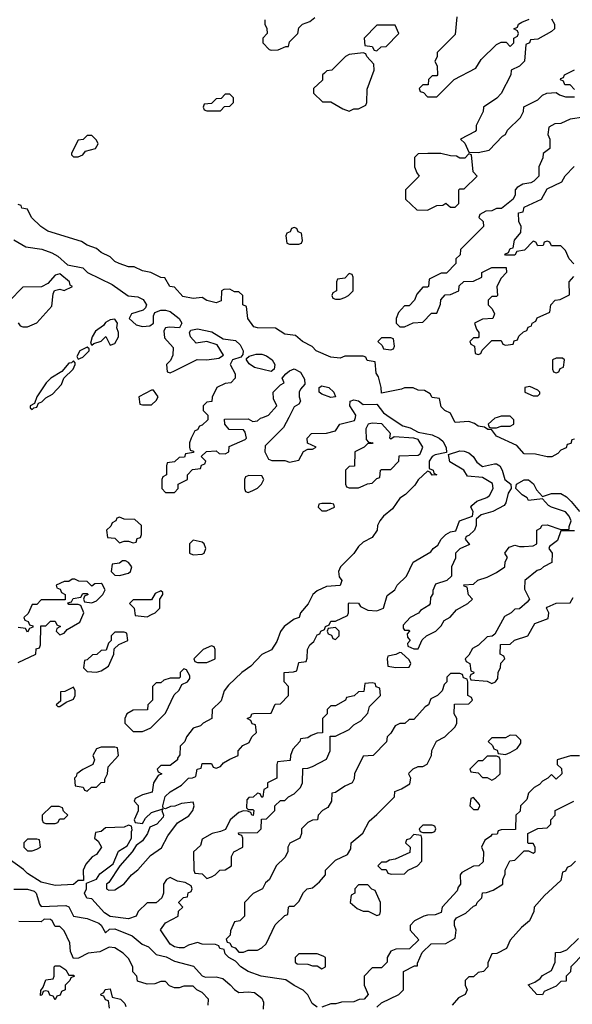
# Model space of a CAD drawing. Header units: inches. Extents: x 2701323 to 2964515, y 494916 to 722124.
# Tile 564 of 656: x 2866516 to 2868920, y 687447 to 691730. Entities that reach past the tile are written whole.
import ezdxf

# ---------------------------------------------------------------- set-up
doc = ezdxf.new("R2010")
doc.units = ezdxf.units.IN
doc.header["$MEASUREMENT"] = 0
doc.layers.add('C8668', color=7, linetype='Continuous')
doc.layers.add('C8669', color=7, linetype='Continuous')

msp = doc.modelspace()

# ---------------------------------------------------------------- linework, layer by layer
at = {"layer": 'C8668', "color": 2, "elevation": 2}
for points in [[(2868127.5, 690000), (2868182.6, 689962.6), (2868214.6, 689954.6), (2868250, 689935.5), (2868310, 689923.7), (2868340.7, 689910), (2868357.1, 689897.1), (2868370.8, 689869.2), (2868372.7, 689847.3), (2868322.8, 689837.2), (2868311, 689830), (2868298, 689810), (2868298, 689778), (2868314, 689770), (2868318, 689758), (2868331.3, 689750), (2868310, 689748), (2868302, 689762), (2868290, 689766), (2868250, 689729), (2868234.6, 689705.4), (2868194.8, 689665.2), (2868170, 689648), (2868138, 689602), (2868098, 689570), (2868082, 689550), (2868072, 689530), (2868071.3, 689510), (2868050, 689478), (2868010, 689458), (2867990, 689438), (2867970, 689408), (2867911, 689350), (2867902.8, 689330), (2867906, 689306), (2867918, 689290), (2867910.8, 689269.2), (2867850, 689264), (2867810, 689245.2), (2867791, 689230), (2867770.8, 689189.2), (2867738, 689150), (2867731.2, 689128.9), (2867710, 689122), (2867666, 689090), (2867650, 689068), (2867634.8, 689025.2), (2867611.2, 688988.9), (2867570, 688968), (2867522, 688918), (2867482, 688890), (2867424.5, 688835.5), (2867406, 688810), (2867392.7, 688767.3), (2867354, 688730), (2867352, 688690), (2867314, 688670), (2867302, 688658), (2867270, 688648), (2867242, 688610), (2867234, 688590), (2867214, 688570), (2867212.7, 688532.7), (2867202, 688518), (2867202, 688510), (2867170, 688486), (2867130, 688486), (2867114, 688470), (2867118, 688458), (2867134, 688450), (2867118, 688442), (2867098, 688410), (2867092, 688370), (2867050, 688358), (2867018, 688342), (2867014, 688330), (2867031.3, 688311.3), (2867031.3, 688288.7), (2867014, 688250), (2867018, 688238), (2867050, 688234), (2867063.1, 688256.9), (2867090, 688282), (2867138, 688298), (2867134, 688290), (2867142, 688270), (2867139.6, 688260.4), (2867112, 688230), (2867082, 688218), (2867071.3, 688190), (2867050, 688158), (2867022.8, 688137.2), (2867004.7, 688110), (2866952, 688050), (2866903.6, 687976.4), (2866894, 687970), (2866894, 687950), (2866903.6, 687943.6), (2866930, 687944.7), (2866970, 687971.3), (2867002, 688010), (2867030, 688031.3), (2867085.6, 688094.4), (2867132.3, 688127.7), (2867160.2, 688179.8), (2867203.1, 688236.9), (2867252.5, 688267.5), (2867268.7, 688290), (2867275.3, 688310), (2867270, 688326), (2867219.6, 688320.4), (2867191.6, 688308.4), (2867172.7, 688307.3), (2867150, 688298), (2867140.4, 688300.4), (2867138, 688310), (2867149.2, 688350.8), (2867170, 688371.3), (2867220.4, 688399.6), (2867250, 688431.3), (2867268, 688432), (2867282, 688438), (2867288, 688470), (2867306, 688474), (2867310, 688494), (2867350, 688494), (2867358, 688478), (2867370, 688474), (2867390, 688482), (2867403.1, 688496.9), (2867430, 688514), (2867466, 688530), (2867466, 688550), (2867487.3, 688572.7), (2867514.6, 688585.4), (2867526, 688610), (2867546, 688630), (2867542, 688662), (2867527.3, 688667.3), (2867522, 688682), (2867506, 688690), (2867522, 688698), (2867526, 688710), (2867532.7, 688712.7), (2867610, 688714), (2867627.3, 688752.7), (2867650, 688754), (2867686, 688790), (2867686, 688830), (2867666, 688850), (2867666, 688890), (2867707.3, 688892.7), (2867722, 688898), (2867730, 688934), (2867762, 688938), (2867767.3, 688952.7), (2867768, 688990), (2867778, 689010), (2867795.3, 689024.7), (2867810, 689054), (2867822, 689058), (2867826, 689070), (2867842, 689078), (2867846, 689090), (2867862, 689098), (2867870, 689114), (2867890, 689114), (2867942, 689138), (2867946, 689150), (2867946, 689190), (2867950, 689194), (2867990, 689192), (2867998, 689178), (2868030, 689162), (2868070, 689158), (2868098, 689170), (2868114.6, 689225.4), (2868148, 689250), (2868158, 689270), (2868198, 689310), (2868228, 689370), (2868305.2, 689414.8), (2868315.3, 689430), (2868335.1, 689444.9), (2868349, 689470), (2868370, 689491), (2868390, 689502.8), (2868414, 689506), (2868429.3, 689550.7), (2868486, 689570), (2868488, 689590), (2868478, 689610), (2868483.1, 689616.9), (2868504.7, 689635.3), (2868548.8, 689651.1), (2868560.4, 689659.6), (2868575.3, 689690), (2868572.7, 689712.7), (2868530, 689739), (2868464, 689744), (2868448.7, 689770), (2868387.3, 689807.3), (2868382, 689838), (2868430, 689854), (2868450, 689853.7), (2868470, 689846.4), (2868488.2, 689830), (2868505.3, 689805.3), (2868530, 689786), (2868581.7, 689798.3), (2868590, 689798.7), (2868604.9, 689790), (2868615.5, 689770), (2868626, 689730), (2868652, 689710), (2868654, 689690), (2868641, 689670), (2868631.2, 689628.9), (2868623.6, 689616.4), (2868574, 689590), (2868523.6, 689576.4), (2868502, 689558), (2868502, 689530), (2868494, 689510), (2868470, 689486), (2868458, 689482), (2868454, 689470), (2868472.7, 689447.3), (2868430, 689428), (2868412, 689410), (2868412, 689388), (2868394, 689350), (2868394, 689310), (2868374, 689290), (2868325.4, 689274.6), (2868312.7, 689247.3), (2868312.7, 689232.7), (2868303.6, 689216.4), (2868302, 689190), (2868296.9, 689183.1), (2868259.6, 689160.4), (2868251.3, 689148.7), (2868214, 689130), (2868183.6, 689096.4), (2868183.6, 689083.6), (2868190, 689074), (2868210, 689074), (2868212, 689070), (2868202, 689058), (2868203.6, 689043.6), (2868214, 689030), (2868203.6, 689016.4), (2868204.7, 689004.7), (2868230, 688994), (2868250, 688994), (2868267.3, 689032.7), (2868286, 689050), (2868326, 689070), (2868350, 689094), (2868363.1, 689116.9), (2868388.4, 689131.6), (2868416.4, 689163.6), (2868466, 689190), (2868486, 689210), (2868468.4, 689228.4), (2868462, 689262), (2868450, 689266), (2868448, 689272), (2868490, 689274), (2868508.4, 689291.6), (2868550, 689304.7), (2868590, 689324.7), (2868626, 689350), (2868628.4, 689371.6), (2868638, 689390), (2868626, 689410), (2868644.7, 689435.3), (2868670, 689444.7), (2868690, 689438), (2868710, 689438), (2868750, 689442), (2868766, 689450), (2868766, 689510), (2868782, 689518), (2868788.4, 689531.6), (2868810, 689532), (2868870, 689512), (2868906, 689514), (2868906, 689526), (2868915.3, 689550), (2868906, 689570), (2868890, 689589.2), (2868830, 689609.2), (2868816.9, 689616.9), (2868790, 689646), (2868730, 689638), (2868724, 689650), (2868702.5, 689662.5), (2868674, 689690), (2868677.2, 689710), (2868710, 689728.2), (2868730, 689728.4), (2868751.3, 689711.3), (2868764.9, 689684.9), (2868790, 689656), (2868830, 689668.5), (2868870, 689668.8), (2868895, 689655), (2868914.7, 689634.7), (2868950.7, 689590)], [(2867334, 690000), (2867334, 689990), (2867310, 689966), (2867298, 689962), (2867290, 689946), (2867278, 689942), (2867262, 689910), (2867254, 689890), (2867254, 689870), (2867258, 689858), (2867272.7, 689852.7), (2867272.7, 689847.3), (2867238, 689842), (2867232.7, 689827.3), (2867210, 689826), (2867190, 689806), (2867158, 689802), (2867154, 689790), (2867154, 689750), (2867138, 689742), (2867134, 689730), (2867134, 689690), (2867150, 689674), (2867190, 689674), (2867206, 689690), (2867206, 689710), (2867246, 689730), (2867246, 689750), (2867267.3, 689772.7), (2867302, 689778), (2867307.3, 689792.7), (2867322, 689798), (2867326, 689810), (2867306, 689830), (2867328.4, 689851.6), (2867370, 689854), (2867383.6, 689843.6), (2867410, 689842), (2867426, 689850), (2867427.3, 689872.7), (2867496.5, 689903.5), (2867502, 689910), (2867496.4, 689936.4), (2867490, 689946), (2867427.3, 689947.3), (2867408, 689970), (2867407.3, 689992.7), (2867510, 689994), (2867530, 689982), (2867550, 689984.7), (2867564, 689996), (2867573.7, 690000)], [(2867686.2, 690000), (2867663.6, 689956.4), (2867583.6, 689876.4), (2867582, 689850), (2867598, 689818), (2867612.7, 689812.7), (2867670, 689812), (2867690, 689804.7), (2867730, 689814), (2867750, 689852), (2867770, 689862), (2867790, 689862), (2867806, 689870), (2867768.4, 689888.4), (2867766, 689910), (2867786, 689930), (2867850, 689931.3), (2867890, 689942), (2867909.1, 689970.9), (2867972.9, 689987.1), (2867976.3, 690000)], [(2868930, 689906), (2868918, 689902), (2868914, 689886), (2868898, 689882), (2868892.7, 689867.3), (2868870, 689858), (2868856.9, 689843.1), (2868831.2, 689828.9), (2868810, 689829), (2868760.2, 689840.2), (2868710, 689842), (2868678, 689878), (2868590, 689918), (2868568, 689948), (2868552, 689948), (2868538, 689958), (2868510, 689962), (2868494, 689974), (2868470, 689982), (2868410, 689978), (2868399, 690000)], [(2868593.5, 690000), (2868583.6, 689996.4), (2868554, 689970), (2868558, 689958), (2868570, 689954), (2868590, 689954), (2868610, 689962), (2868650, 689962), (2868666, 689970), (2868666, 689990), (2868656, 690000)], [(2868930, 689506), (2868870, 689506), (2868855.3, 689464.7), (2868821, 689439), (2868818, 689430), (2868832, 689410), (2868831.2, 689368.9), (2868794, 689350), (2868782, 689338), (2868766.4, 689333.6), (2868714, 689290), (2868712.7, 689252.7), (2868734, 689210), (2868723.6, 689196.4), (2868690, 689168), (2868670, 689166), (2868654, 689150), (2868625.4, 689134.6), (2868583.6, 689056.4), (2868572, 689048), (2868550, 689046), (2868511.2, 689008.9), (2868485.4, 688994.6), (2868470, 688966), (2868454, 688950), (2868458, 688938), (2868474, 688930), (2868478, 688898), (2868491.6, 688891.6), (2868490, 688886), (2868478, 688882), (2868474, 688870), (2868478, 688858), (2868550, 688852), (2868570, 688842), (2868586, 688850), (2868596.4, 688863.6), (2868598, 688890), (2868607.3, 688912.7), (2868608.4, 688931.6), (2868626, 688950), (2868622, 688962), (2868606, 688970), (2868607.3, 689012.7), (2868650, 689014), (2868668.4, 689031.6), (2868726, 689050), (2868756.4, 689103.6), (2868815.3, 689124.7), (2868818, 689150), (2868808, 689170), (2868810, 689174), (2868850, 689192), (2868910, 689194), (2868923.1, 689216.9)], [(2866510, 688934), (2866586, 688970), (2866587.3, 688992.7), (2866602, 688998), (2866606, 689010), (2866607.3, 689092.7), (2866630, 689094), (2866650, 689114), (2866670, 689114), (2866678, 689098), (2866694, 689090), (2866678, 689082), (2866674, 689070), (2866690, 689054), (2866710, 689062), (2866722, 689078), (2866778, 689110), (2866795.3, 689150), (2866782, 689182), (2866770, 689186), (2866730, 689186), (2866726, 689194), (2866742, 689198), (2866748, 689212), (2866782, 689218), (2866790, 689234), (2866810, 689234), (2866814, 689230), (2866798, 689222), (2866794, 689210), (2866798, 689198), (2866830, 689194), (2866850, 689202), (2866878, 689230), (2866888, 689250), (2866875.3, 689275.3), (2866870, 689278), (2866843.6, 689276.4), (2866830, 689266), (2866810, 689286), (2866772.7, 689287.3), (2866756.4, 689296.4), (2866743.6, 689296.4), (2866730, 689286), (2866710, 689286), (2866674, 689270), (2866678, 689258), (2866692.7, 689252.7), (2866698, 689238), (2866714, 689230), (2866714, 689206), (2866610, 689206), (2866590, 689186), (2866570, 689186), (2866552.7, 689147.3), (2866534, 689130), (2866538, 689118), (2866552.7, 689112.7), (2866558, 689098), (2866572.7, 689092.7), (2866572.7, 689087.3), (2866558, 689082), (2866550, 689066), (2866542, 689082), (2866510, 689086)], [(2868951.6, 688528.4), (2868912.7, 688527.3), (2868854, 688510), (2868854, 688490), (2868872.7, 688472.7), (2868874, 688450), (2868850, 688426), (2868830, 688446), (2868814, 688430), (2868790, 688418), (2868776.9, 688403.1), (2868754, 688390), (2868730, 688366), (2868722, 688338), (2868694, 688310), (2868692.7, 688287.3), (2868674, 688270), (2868672.7, 688207.3), (2868610, 688206), (2868598, 688202), (2868592.7, 688187.3), (2868570, 688186), (2868563.6, 688176.4), (2868539.6, 688160.4), (2868524.7, 688130), (2868534, 688110), (2868532.7, 688067.3), (2868514, 688050), (2868490, 688048), (2868439.6, 688020.4), (2868432, 688010), (2868434, 687970), (2868423.6, 687956.4), (2868419.6, 687940.4), (2868354, 687870), (2868350, 687846), (2868323.6, 687836.4), (2868290, 687835.3), (2868274, 687830), (2868234, 687810), (2868214, 687790), (2868214, 687770), (2868252.7, 687727.3), (2868211.6, 687688.4), (2868152.7, 687687.3), (2868130, 687678), (2868114, 687650), (2868114, 687630), (2868090, 687606), (2868050, 687606), (2868014, 687570), (2868014, 687530), (2868032, 687490), (2868014, 687470), (2867992.7, 687467.3), (2867970, 687458), (2867916.4, 687456.4), (2867891.2, 687448.9), (2867870, 687448.7), (2867830, 687434)], [(2868070, 687434), (2868090, 687454), (2868166, 687490), (2868186, 687510), (2868186, 687590), (2868234, 687614), (2868246, 687614), (2868246, 687626), (2868267.3, 687672.7), (2868306, 687710), (2868370, 687712), (2868410, 687734), (2868415.3, 687770), (2868408, 687790), (2868408, 687810), (2868416.4, 687823.6), (2868456.4, 687843.6), (2868490, 687874), (2868502, 687878), (2868506, 687890), (2868526, 687910), (2868530, 687932), (2868547.3, 687932.7), (2868576.4, 687943.6), (2868618, 687970), (2868618, 687990), (2868627.3, 688012.7), (2868628, 688030), (2868648.8, 688071.1), (2868670, 688074), (2868710, 688114), (2868730, 688114), (2868750, 688104.7), (2868758, 688110), (2868758, 688130), (2868750, 688146), (2868730, 688146), (2868726, 688150), (2868726, 688190), (2868770, 688212), (2868810, 688214), (2868826, 688230), (2868826, 688250), (2868846, 688270), (2868846, 688290), (2868926, 688330)], [(2867810, 687434), (2867788.7, 687450), (2867768.8, 687488.9), (2867748.8, 687508.9), (2867710, 687528.7), (2867674, 687554), (2867566, 687570), (2867509.3, 687589.3), (2867478, 687610), (2867455.3, 687635.3), (2867426, 687650), (2867410, 687666), (2867406, 687686), (2867386, 687690), (2867382, 687702), (2867367.3, 687707.3), (2867310, 687708), (2867290, 687715.3), (2867250, 687704), (2867230, 687693.2), (2867210, 687693.2), (2867190, 687697.2), (2867170, 687709), (2867128.4, 687771.6), (2867150, 687802), (2867206, 687830), (2867207.3, 687852.7), (2867226, 687870), (2867208, 687888), (2867208.4, 687891.6), (2867228.4, 687911.6), (2867246, 687914), (2867248.4, 687931.6), (2867262, 687938), (2867266, 687950), (2867262, 687962), (2867236.4, 687976.4), (2867203.1, 687983.1), (2867170, 687998), (2867154, 687990), (2867142, 687970), (2867142, 687930), (2867134, 687910), (2867110, 687888), (2867070, 687888), (2867032, 687850), (2867022, 687830), (2866990, 687819), (2866909.1, 687829.1), (2866885.6, 687845.6), (2866830, 687906), (2866808.8, 687908.9), (2866798, 687930), (2866806, 687950), (2866806, 687974), (2866850, 687992), (2866865.2, 688014.8), (2866922, 688058), (2866946.3, 688113.7), (2866983.1, 688136.9), (2867002, 688170), (2867002, 688198), (2867006, 688206), (2867002, 688222), (2866990, 688226), (2866970, 688218), (2866890, 688215.3), (2866870, 688198), (2866845.4, 688194.6), (2866842, 688170), (2866856.9, 688156.9), (2866872, 688130), (2866850, 688098), (2866831.6, 688088.4), (2866803.6, 688056.4), (2866792, 688030), (2866794, 687986), (2866770, 687986), (2866750, 687968), (2866670, 687964), (2866610, 687979), (2866550, 688015.3), (2866533.2, 688033.2), (2866470, 688078)], [(2868934, 688070), (2868914, 688050), (2868898, 688042), (2868890, 688026), (2868878, 688022), (2868870, 687986), (2868799.6, 687920.4), (2868754, 687870), (2868752, 687850), (2868734, 687810), (2868699.6, 687780.4), (2868650, 687726), (2868634, 687690), (2868591.6, 687668.4), (2868570, 687666), (2868552.7, 687627.3), (2868552, 687610), (2868534, 687590), (2868510, 687586), (2868490, 687566), (2868470, 687566), (2868454, 687550), (2868454, 687530), (2868462, 687510), (2868454, 687490), (2868425.4, 687474.6), (2868396.9, 687443.1)], [(2866490, 687947.3), (2866550, 687948.2), (2866578.7, 687938.7), (2866587.3, 687930), (2866602, 687882), (2866610, 687872), (2866717.1, 687877.1), (2866730.5, 687870.5), (2866750, 687831), (2866810, 687820.7), (2866859.9, 687799.9), (2866870.7, 687790.7), (2866890, 687758), (2866906.3, 687773.7), (2866930, 687774.8), (2867005.5, 687745.5), (2867048.1, 687708.1), (2867077, 687697), (2867110, 687664), (2867153.2, 687653.2), (2867190, 687634), (2867272.2, 687612.2), (2867310, 687571), (2867324.5, 687564.5), (2867370, 687566.7), (2867399, 687559), (2867432.3, 687532.3), (2867450, 687510.8), (2867470, 687498.8), (2867510, 687501.3), (2867537.8, 687497.7), (2867570, 687474), (2867576.1, 687456.1), (2867574.8, 687425.2)], [(2867336.4, 687443.6), (2867338, 687470), (2867310, 687498), (2867286, 687510), (2867270, 687526), (2867230, 687526), (2867210, 687518), (2867190, 687518), (2867167.3, 687527.3), (2867150, 687546), (2867130, 687546), (2867103.6, 687536.4), (2867070, 687535.3), (2867028, 687548), (2867026, 687570), (2867008.4, 687588.4), (2867008, 687610), (2866990, 687646), (2866966, 687670), (2866930, 687693.2), (2866904.7, 687695.3), (2866864.7, 687675.3), (2866814, 687670), (2866771.6, 687648.4), (2866750, 687646), (2866736.4, 687676.4), (2866734, 687714), (2866710, 687766), (2866690, 687786), (2866670, 687786), (2866658, 687810), (2866650, 687815.3), (2866622, 687818), (2866610, 687806), (2866512.7, 687807.3)], [(2868972, 687670), (2868914, 687610), (2868911.6, 687588.4), (2868894, 687570), (2868892.7, 687547.3), (2868870, 687546), (2868850, 687526), (2868798, 687502), (2868790, 687488), (2868766, 687490), (2868728, 687532), (2868756.4, 687543.6), (2868780.4, 687559.6), (2868790, 687572), (2868830, 687594), (2868846, 687630), (2868847.3, 687672.7), (2868870, 687674), (2868896.4, 687683.6), (2868947.3, 687732.7)], [(2866906, 687430), (2866902, 687462), (2866890, 687466), (2866882, 687482), (2866870, 687486), (2866868.4, 687491.6), (2866882, 687498), (2866888.4, 687511.6), (2866910, 687514), (2866918, 687478), (2866954, 687470), (2866974, 687450), (2866978, 687438)]]:
    msp.add_lwpolyline(points, dxfattribs=at)
for points in [[(2868050, 689974.5), (2868032, 689970), (2868022, 689950), (2868023.6, 689903.6), (2868032.7, 689892.7), (2868054, 689890), (2868050, 689886), (2868030, 689886), (2868014, 689870), (2867974, 689850), (2867972.7, 689787.3), (2867950, 689786), (2867934, 689770), (2867934, 689710), (2867938, 689698), (2867950, 689694), (2867990, 689694), (2868010, 689702), (2868028.4, 689711.6), (2868050, 689714), (2868070, 689734), (2868082, 689738), (2868086, 689770), (2868090, 689774), (2868130, 689774), (2868166, 689810), (2868167.3, 689832.7), (2868250, 689836), (2868258.6, 689841.4), (2868269.2, 689870), (2868250, 689904), (2868230, 689909.3), (2868144.7, 689915.3), (2868130, 689906), (2868126, 689910), (2868128.7, 689930), (2868091.8, 689971.8)], [(2867512.7, 689747.3), (2867498, 689742), (2867494, 689730), (2867494, 689690), (2867498, 689678), (2867510, 689674), (2867530, 689682), (2867550, 689692), (2867568, 689710), (2867578, 689730), (2867570, 689746)], [(2867870, 689626), (2867830, 689626), (2867818, 689622), (2867814, 689610), (2867830, 689594), (2867850, 689594), (2867870, 689602), (2867886, 689610), (2867882, 689622)], [(2866950, 689566), (2866938, 689562), (2866934, 689550), (2866918, 689542), (2866912.7, 689527.3), (2866894, 689510), (2866898, 689478), (2866930, 689474), (2866950, 689454), (2866970, 689462), (2866990, 689462), (2867010, 689454), (2867022, 689458), (2867027.3, 689472.7), (2867042, 689478), (2867046, 689490), (2867046, 689530), (2867016.4, 689556.4), (2866970, 689558)], [(2867270, 689466), (2867254, 689450), (2867254, 689410), (2867270, 689402), (2867310, 689404.7), (2867318, 689410), (2867326, 689430), (2867318, 689450), (2867310, 689458)], [(2866976.4, 689376.4), (2866963.6, 689376.4), (2866950, 689366), (2866918, 689362), (2866914, 689330), (2866930, 689314), (2866950, 689312), (2866990, 689322), (2866998, 689330), (2867004, 689350), (2866990, 689368.7)], [(2867130, 689246), (2867105.4, 689234.6), (2867090, 689206), (2867010, 689206), (2866994, 689190), (2867014, 689170), (2867018, 689138), (2867070, 689132), (2867090, 689142), (2867106, 689150), (2867126, 689170), (2867126, 689210), (2867138, 689230), (2867138, 689238)], [(2866970, 689066), (2866930, 689066), (2866914, 689050), (2866914, 689030), (2866902, 689018), (2866892.7, 688987.3), (2866870, 688986), (2866851.6, 688968.4), (2866832.7, 688967.3), (2866810, 688946), (2866798, 688942), (2866794, 688910), (2866810, 688894), (2866850, 688892), (2866870, 688898), (2866902, 688918), (2866926, 688970), (2866927.3, 688992.7), (2866947.3, 689012.7), (2866986, 689030), (2866982, 689062)], [(2867890, 689086), (2867858, 689082), (2867854, 689070), (2867858, 689058), (2867872.7, 689052.7), (2867878, 689038), (2867890, 689034), (2867906, 689050), (2867906, 689070)], [(2867350, 689006), (2867314, 688990), (2867274, 688950), (2867278, 688938), (2867290, 688934), (2867330, 688934), (2867350, 688942), (2867366, 688950), (2867366, 688990), (2867362, 689002)], [(2868170, 688978), (2868151.6, 688968.4), (2868118, 688962), (2868114, 688950), (2868118, 688918), (2868152.7, 688912.7), (2868210, 688914), (2868218, 688930), (2868210, 688946), (2868176.4, 688976.4)], [(2867230, 688906), (2867214, 688890), (2867214, 688870), (2867210, 688866), (2867170, 688866), (2867143.6, 688856.4), (2867130, 688846), (2867110, 688846), (2867094, 688830), (2867094, 688770), (2867074, 688750), (2867072.7, 688727.3), (2867010, 688726), (2866982, 688710), (2866974, 688690), (2866974, 688670), (2867010, 688634), (2867050, 688634), (2867070, 688642), (2867086, 688650), (2867150, 688714), (2867187.3, 688792.7), (2867210, 688814), (2867222, 688838), (2867246, 688850), (2867256.4, 688863.6), (2867256.4, 688876.4), (2867242, 688902)], [(2868430, 688886), (2868390, 688886), (2868374, 688870), (2868374, 688850), (2868362, 688838), (2868354, 688810), (2868334, 688790), (2868304.7, 688775.3), (2868294, 688750), (2868279.6, 688740.4), (2868230, 688686), (2868210, 688686), (2868191.6, 688668.4), (2868170, 688668), (2868150, 688658), (2868130, 688626), (2868114, 688610), (2868111.2, 688588.9), (2868054, 688530), (2868010, 688526), (2867972, 688450), (2867971.6, 688428.4), (2867962, 688410), (2867930, 688395.3), (2867890, 688368), (2867874, 688366), (2867872, 688330), (2867856.9, 688303.1), (2867834, 688290), (2867814, 688270), (2867810.9, 688249.1), (2867790, 688248), (2867770, 688238), (2867742, 688210), (2867742, 688190), (2867734, 688170), (2867691.6, 688148.4), (2867682, 688130), (2867682, 688110), (2867670, 688086), (2867631.2, 688048.9), (2867602, 687990), (2867584.7, 687975.3), (2867572, 687950), (2867531.6, 687928.4), (2867494, 687890), (2867494, 687830), (2867474, 687810), (2867450, 687806), (2867432.7, 687767.3), (2867431.6, 687748.4), (2867414, 687730), (2867418, 687718), (2867430, 687714), (2867438, 687698), (2867452.7, 687692.7), (2867470, 687674), (2867490, 687674), (2867510, 687682), (2867550, 687682), (2867570, 687692), (2867588, 687710), (2867627.3, 687792.7), (2867670, 687834), (2867682, 687838), (2867686, 687870), (2867690, 687874), (2867710, 687874), (2867730, 687894), (2867750, 687934), (2867766, 687950), (2867790, 687954), (2867820.4, 687979.6), (2867846, 688010), (2867846, 688030), (2867890, 688074), (2867942, 688098), (2867956.4, 688123.6), (2867958, 688150), (2868008.4, 688191.6), (2868036.4, 688243.6), (2868070, 688272), (2868146, 688350), (2868147.3, 688372.7), (2868176.4, 688383.6), (2868213.6, 688406.4), (2868218, 688430), (2868208.4, 688448.4), (2868210, 688454), (2868228.4, 688471.6), (2868250, 688482), (2868270, 688482), (2868288, 688492), (2868308, 688530), (2868308.4, 688551.6), (2868328.8, 688591.1), (2868366, 688610), (2868410, 688654), (2868418, 688670), (2868418, 688690), (2868406, 688710), (2868407.3, 688752.7), (2868470, 688754), (2868486, 688770), (2868482, 688782), (2868466, 688790), (2868466, 688850), (2868462, 688862), (2868447.3, 688867.3), (2868442, 688882)], [(2868050, 688846), (2868018, 688842), (2868012.7, 688807.3), (2867990, 688806), (2867971.6, 688788.4), (2867938, 688782), (2867934, 688770), (2867890, 688746), (2867870, 688746), (2867854, 688730), (2867854, 688710), (2867834, 688690), (2867832.7, 688627.3), (2867810, 688626), (2867783.6, 688616.4), (2867770, 688606), (2867738, 688602), (2867734, 688590), (2867703.6, 688556.4), (2867694, 688530), (2867692.7, 688507.3), (2867638, 688502), (2867634, 688490), (2867634, 688430), (2867594, 688410), (2867594, 688390), (2867578, 688382), (2867574, 688350), (2867570, 688346), (2867562, 688362), (2867550, 688366), (2867531.6, 688348.4), (2867512.7, 688347.3), (2867503.6, 688336.4), (2867502, 688302), (2867510, 688294), (2867530, 688294), (2867534, 688290), (2867532, 688268), (2867526, 688270), (2867522, 688282), (2867507.3, 688287.3), (2867490, 688288), (2867470, 688282), (2867432, 688250), (2867412, 688208), (2867390, 688198), (2867354, 688190), (2867310, 688166), (2867302, 688138), (2867272, 688110), (2867274, 688030), (2867278, 688018), (2867310, 688014), (2867330, 687994), (2867350, 688002), (2867366, 688010), (2867386, 688030), (2867410, 688032), (2867438, 688050), (2867438, 688090), (2867448, 688110), (2867486, 688130), (2867486, 688170), (2867482, 688182), (2867470, 688186), (2867467.3, 688192.7), (2867550, 688194), (2867566, 688210), (2867567.3, 688252.7), (2867590, 688254), (2867626, 688290), (2867626, 688310), (2867650, 688334), (2867670, 688334), (2867686, 688350), (2867710, 688362), (2867738, 688390), (2867746, 688410), (2867747.3, 688472.7), (2867770, 688474), (2867790, 688482), (2867850, 688514), (2867866, 688550), (2867867.3, 688612.7), (2867890, 688614), (2867950, 688642), (2867970, 688662), (2868000.4, 688679.6), (2868030, 688714), (2868038, 688742), (2868086, 688790), (2868082, 688822), (2868067.3, 688827.3), (2868062, 688842)], [(2866750, 688826), (2866712, 688808), (2866694, 688806), (2866694, 688766), (2866674, 688750), (2866682, 688742), (2866690, 688742), (2866718, 688762), (2866750, 688774), (2866758, 688790), (2866758, 688810)], [(2868650, 688618), (2868630, 688606), (2868570, 688606), (2868554, 688590), (2868572.7, 688572.7), (2868578, 688558), (2868592.7, 688552.7), (2868598, 688538), (2868630, 688534), (2868650, 688542), (2868680.4, 688559.6), (2868696.4, 688583.6), (2868696.4, 688596.4), (2868676.4, 688616.4)], [(2866930, 688566), (2866870, 688566), (2866850, 688558), (2866834, 688530), (2866842, 688510), (2866834, 688490), (2866790, 688468.7), (2866764.7, 688450), (2866762, 688438), (2866754, 688430), (2866758, 688398), (2866791.6, 688391.6), (2866798, 688378), (2866810, 688374), (2866828.4, 688391.6), (2866850, 688392), (2866870, 688412), (2866886, 688414), (2866886, 688426), (2866898, 688450), (2866900.4, 688479.6), (2866946, 688530), (2866942, 688562)], [(2868590, 688526), (2868550, 688526), (2868530, 688506), (2868510, 688506), (2868474, 688470), (2868478, 688458), (2868510, 688454), (2868530, 688434), (2868550, 688434), (2868570, 688422), (2868586, 688430), (2868606, 688450), (2868606, 688510), (2868602, 688522)], [(2868490, 688346), (2868478, 688342), (2868474, 688310), (2868490, 688294), (2868510, 688294), (2868518, 688310), (2868516.4, 688316.4)], [(2866687.3, 688307.3), (2866652.7, 688307.3), (2866614, 688270), (2866614, 688250), (2866618, 688238), (2866630, 688234), (2866670, 688234), (2866682, 688238), (2866690, 688254), (2866710, 688254), (2866726, 688270), (2866707.3, 688287.3), (2866702, 688302)], [(2868310, 688226), (2868270, 688226), (2868254, 688210), (2868258, 688198), (2868270, 688194), (2868310, 688194), (2868322, 688198), (2868326, 688210), (2868322, 688222)], [(2866590, 688166), (2866550, 688166), (2866534, 688150), (2866534, 688130), (2866550, 688114), (2866570, 688114), (2866590, 688122), (2866606, 688130), (2866602, 688162)], [(2868230, 688186), (2868212.7, 688167.3), (2868198, 688162), (2868194, 688150), (2868214, 688130), (2868212.7, 688107.3), (2868150, 688078), (2868125.4, 688074.6), (2868110, 688066), (2868090, 688066), (2868074, 688050), (2868090, 688034), (2868110, 688034), (2868118, 688018), (2868132.7, 688012.7), (2868190, 688014), (2868206, 688030), (2868246, 688050), (2868266, 688070), (2868266, 688170), (2868262, 688182)], [(2868030, 687966), (2867990, 687966), (2867974, 687950), (2867974, 687930), (2867958, 687922), (2867954, 687890), (2867983.6, 687863.6), (2868010, 687852), (2868031.6, 687851.6), (2868070, 687834), (2868082, 687838), (2868086, 687850), (2868086, 687890), (2868062, 687942), (2868047.3, 687947.3)], [(2867810, 687666), (2867730, 687666), (2867714, 687650), (2867714, 687630), (2867723.6, 687623.6), (2867770, 687622), (2867790, 687614), (2867810, 687614), (2867830, 687602), (2867846, 687610), (2867846, 687650), (2867836.4, 687656.4)], [(2866730, 687574), (2866750, 687574), (2866754, 687570), (2866738, 687562), (2866734, 687550), (2866714, 687530), (2866714, 687510), (2866698, 687502), (2866692.7, 687487.3), (2866678, 687482), (2866670, 687466), (2866662, 687482), (2866647.3, 687487.3), (2866642, 687502), (2866630, 687506), (2866618, 687502), (2866612.7, 687487.3), (2866606, 687486), (2866607.3, 687507.3), (2866618, 687522), (2866630, 687554), (2866662, 687558), (2866666, 687570), (2866666, 687610), (2866670, 687614), (2866690, 687614), (2866716.9, 687596.9)]]:
    msp.add_lwpolyline(points, close=True, dxfattribs=at)
at = {"layer": 'C8669', "color": 2, "elevation": 2}
for points in [[(2867582, 691730), (2867582, 691710), (2867591.6, 691691.6), (2867592, 691670), (2867574, 691650), (2867574, 691630), (2867601, 691601), (2867610, 691598), (2867640.4, 691599.6), (2867674, 691614), (2867686, 691614), (2867690, 691634), (2867726, 691670), (2867730, 691694), (2867746, 691710), (2867778, 691722), (2867800.4, 691739.6)], [(2868418, 691742), (2868410, 691666), (2868332.7, 691587.3), (2868331.6, 691568.4), (2868322, 691550), (2868332.7, 691527.3), (2868334, 691490), (2868330, 691486), (2868310, 691486), (2868294, 691470), (2868292.7, 691447.3), (2868270, 691446), (2868254, 691430), (2868258, 691418), (2868272.7, 691412.7), (2868290, 691394), (2868330, 691394), (2868406, 691470), (2868500.4, 691519.6), (2868523.1, 691556.9), (2868590, 691622), (2868610, 691632), (2868632, 691632), (2868650, 691614), (2868666, 691630), (2868666, 691650), (2868682, 691658), (2868686, 691670), (2868682, 691682), (2868666, 691690), (2868682, 691698), (2868686, 691710), (2868700.4, 691719.6), (2868732.7, 691732.7)], [(2868830, 691734), (2868842, 691710), (2868842, 691690), (2868830, 691678), (2868770, 691646), (2868738, 691642), (2868734, 691630), (2868718, 691622), (2868712, 691550), (2868690, 691528), (2868654, 691510), (2868652, 691490), (2868611.2, 691408.9), (2868591.2, 691388.9), (2868534, 691350), (2868532, 691330), (2868502, 691270), (2868502, 691250), (2868496.9, 691243.1), (2868434, 691210), (2868452.7, 691192.7), (2868470, 691154), (2868510, 691152), (2868558, 691162), (2868616.4, 691223.6), (2868628.7, 691231.3), (2868638, 691250), (2868695.3, 691304.7), (2868708, 691330), (2868708.7, 691351.3), (2868770, 691382), (2868790, 691402), (2868808.8, 691411.1), (2868850, 691414), (2868863.6, 691403.6), (2868890, 691394), (2868930, 691394)], [(2868930, 691426), (2868910, 691446), (2868887.3, 691447.3), (2868882, 691462), (2868868.4, 691468.4), (2868870, 691474), (2868882, 691478), (2868886, 691490), (2868930, 691512)], [(2868970, 691306), (2868910, 691298), (2868870, 691278), (2868843.6, 691276.4), (2868818, 691262), (2868814, 691230), (2868822, 691210), (2868822, 691170), (2868792.7, 691147.3), (2868791.6, 691128.4), (2868774, 691090), (2868774, 691050), (2868752.7, 691027.3), (2868739.6, 691020.4), (2868705.4, 691014.6), (2868679.6, 691000.4), (2868672, 690990), (2868671.6, 690968.4), (2868662, 690950), (2868611.6, 690908.4), (2868590, 690908), (2868570, 690898), (2868543.6, 690896.4), (2868518, 690882), (2868514, 690870), (2868531.6, 690851.6), (2868534, 690830), (2868434, 690730), (2868432.7, 690707.3), (2868414, 690690), (2868414, 690670), (2868372.7, 690627.3), (2868350, 690628), (2868298, 690602), (2868294, 690570), (2868290, 690566), (2868270, 690566), (2868243.6, 690536.4), (2868234, 690510), (2868210, 690486), (2868190, 690486), (2868163.6, 690456.4), (2868154, 690430), (2868154, 690410), (2868170, 690394), (2868190, 690394), (2868228, 690412), (2868270, 690414), (2868307.3, 690452.7), (2868330, 690454), (2868347.3, 690492.7), (2868348, 690512), (2868367.3, 690532.7), (2868390, 690534), (2868426, 690550), (2868427.3, 690572.7), (2868448.4, 690591.6), (2868490, 690592), (2868526, 690610), (2868526, 690630), (2868570, 690652), (2868632.7, 690652.7), (2868634, 690630), (2868610, 690606), (2868592, 690570), (2868594, 690530), (2868590, 690526), (2868570, 690526), (2868554, 690510), (2868554, 690490), (2868572, 690472), (2868582, 690450), (2868574, 690430), (2868530, 690428), (2868494, 690410), (2868503.6, 690383.6), (2868514, 690370), (2868514, 690350), (2868510, 690346), (2868490, 690346), (2868474, 690330), (2868478, 690318), (2868494, 690310), (2868498, 690278), (2868510, 690274), (2868522, 690278), (2868527.3, 690292.7), (2868570, 690334), (2868610, 690334), (2868618, 690318), (2868630, 690314), (2868662, 690318), (2868667.3, 690332.7), (2868682, 690338), (2868687.3, 690352.7), (2868707.3, 690372.7), (2868722, 690378), (2868727.3, 690392.7), (2868742, 690398), (2868746, 690410), (2868762, 690418), (2868767.3, 690432.7), (2868822, 690458), (2868826, 690490), (2868846, 690510), (2868867.3, 690512.7), (2868907.3, 690532.7), (2868906, 690590), (2868927.3, 690612.7)], [(2868927.3, 690667.3), (2868906, 690690), (2868890, 690726), (2868870, 690746), (2868830, 690746), (2868822, 690762), (2868810, 690766), (2868798, 690762), (2868792.7, 690747.3), (2868770, 690746), (2868762, 690762), (2868750, 690766), (2868712.7, 690727.3), (2868678, 690722), (2868670, 690706), (2868630, 690706), (2868626, 690710), (2868642, 690718), (2868650, 690734), (2868662, 690738), (2868668.4, 690771.6), (2868696.4, 690803.6), (2868698, 690830), (2868687.3, 690852.7), (2868686, 690890), (2868706, 690894), (2868710, 690914), (2868786, 690950), (2868810, 690994), (2868874.6, 691025.4), (2868888.8, 691051.1), (2868928.4, 691091.6)], [(2868399, 690000), (2868390, 690018), (2868366, 690030), (2868350, 690046), (2868342, 690082), (2868310, 690086), (2868302, 690102), (2868276.4, 690116.4), (2868250, 690118), (2868228, 690128), (2868190, 690128.7), (2868177.3, 690122.7), (2868090, 690106), (2868088.7, 690130), (2868076.4, 690176.4), (2868067.3, 690192.7), (2868062, 690242), (2868027.3, 690247.3), (2868022, 690262), (2868010, 690266), (2867930, 690266), (2867910, 690258), (2867870, 690262), (2867806, 690290), (2867788.4, 690308.4), (2867746, 690330), (2867716.4, 690356.4), (2867670, 690362), (2867628.4, 690388.4), (2867550, 690389), (2867534.6, 690394.6), (2867508.7, 690430), (2867502, 690482), (2867486, 690490), (2867486, 690530), (2867470, 690546), (2867450, 690546), (2867430, 690558), (2867403.6, 690556.4), (2867394, 690550), (2867392.7, 690507.3), (2867370, 690498), (2867330, 690508.7), (2867310, 690522), (2867270, 690517.2), (2867225.6, 690525.6), (2867190, 690566), (2867168.8, 690568.9), (2867147.3, 690607.3), (2867130, 690608), (2867086, 690630), (2867050, 690638), (2867014.6, 690654.6), (2866990, 690655.3), (2866948.8, 690668.9), (2866930, 690678), (2866910, 690698), (2866870, 690718), (2866850, 690735.3), (2866810, 690748.7), (2866784.7, 690764.7), (2866638, 690810), (2866608.7, 690830), (2866568, 690870), (2866550, 690906), (2866526, 690910), (2866522, 690922), (2866510, 690926)], [(2866490, 690772.7), (2866542.3, 690742.3), (2866612.1, 690732.1), (2866656.5, 690716.5), (2866681.7, 690701.7), (2866724.2, 690664.2), (2866790.4, 690650.4), (2866811.3, 690630), (2866918.4, 690578.4), (2866988.5, 690528.5), (2867030, 690523.8), (2867052.5, 690512.5), (2867067.3, 690490), (2867063.5, 690476.5), (2867053.4, 690466.6), (2867002, 690450), (2866992, 690430), (2867022.8, 690402.8), (2867050, 690396), (2867082, 690398), (2867098, 690410), (2867098, 690442), (2867103.7, 690456.3), (2867130, 690466.8), (2867150, 690466.8), (2867170, 690460.7), (2867210, 690430.8), (2867220.7, 690410), (2867210.7, 690389.3), (2867167.5, 690392.5), (2867151, 690389), (2867142.8, 690377.2), (2867146.4, 690346.4), (2867183.6, 690303.6), (2867182, 690270), (2867172, 690248), (2867154, 690230), (2867158, 690198), (2867170, 690194), (2867190, 690202), (2867288, 690252), (2867330, 690250.8), (2867382, 690258), (2867402, 690270), (2867375.6, 690315.6), (2867330, 690329.5), (2867283.1, 690323.1), (2867259, 690350), (2867254, 690370), (2867260.9, 690379.1), (2867290, 690384.9), (2867352, 690372), (2867401.3, 690341.3), (2867454.6, 690334.6), (2867475.1, 690315.1), (2867487.7, 690290), (2867486.8, 690273.2), (2867478, 690262), (2867442, 690250), (2867431.3, 690230), (2867454, 690190), (2867454, 690170), (2867434, 690150), (2867410, 690148), (2867374, 690130), (2867352.7, 690087.3), (2867351.2, 690068.9), (2867330, 690066), (2867314, 690050), (2867314, 690030), (2867334, 690010), (2867334, 690000)], [(2866510, 690412), (2866518, 690398), (2866530, 690394), (2866550, 690394), (2866570, 690402), (2866590, 690412), (2866656.4, 690483.6), (2866662, 690538), (2866668, 690552), (2866690, 690558), (2866710, 690552), (2866746, 690570), (2866735.3, 690575.3), (2866733.2, 690590), (2866690, 690625.2), (2866670, 690619), (2866638, 690582), (2866611.6, 690568.4), (2866530, 690566), (2866470, 690506)], [(2867573.7, 690000), (2867598, 690010), (2867635.3, 690050), (2867620.4, 690080.4), (2867618, 690110), (2867650, 690142), (2867666, 690150), (2867658, 690170), (2867674, 690190), (2867690, 690202.8), (2867710, 690210.6), (2867737.1, 690197.1), (2867754.4, 690165.6), (2867755.9, 690144.1), (2867736.9, 690123.1), (2867731.3, 690110), (2867731.3, 690090), (2867738, 690070), (2867730, 690058), (2867710, 690046), (2867686.2, 690000)], [(2867976.3, 690000), (2867979, 690010), (2867952.3, 690050), (2867954, 690070), (2867970, 690077.1), (2867990, 690072.7), (2868010, 690055.5), (2868070, 690057.3), (2868099.2, 690019.2), (2868127.5, 690000)], [(2868656, 690000), (2868650, 690006), (2868610, 690006), (2868593.5, 690000)]]:
    msp.add_lwpolyline(points, dxfattribs=at)
for points in [[(2868150, 691706), (2868070, 691706), (2868014, 691650), (2868018, 691618), (2868050, 691614), (2868058, 691598), (2868070, 691594), (2868088.4, 691611.6), (2868110, 691614), (2868166, 691670)], [(2868010, 691586), (2867950, 691578), (2867934, 691570), (2867874, 691510), (2867852.7, 691507.3), (2867842, 691498), (2867834, 691490), (2867832.7, 691467.3), (2867794, 691430), (2867794, 691410), (2867832.7, 691372.7), (2867870, 691372), (2867922, 691342), (2867950, 691332), (2867970, 691342), (2867990, 691342), (2868022, 691358), (2868026, 691370), (2868027.3, 691427.3), (2868058, 691510), (2868056.4, 691536.4), (2868026, 691570), (2868022, 691582)], [(2867430, 691406), (2867410, 691406), (2867392.7, 691387.3), (2867370, 691386), (2867350, 691366), (2867318, 691362), (2867314, 691350), (2867318, 691338), (2867330, 691334), (2867390, 691334), (2867407.3, 691352.7), (2867430, 691354), (2867446, 691370), (2867446, 691390)], [(2866830, 691226), (2866810, 691226), (2866791.6, 691208.4), (2866770, 691206), (2866742, 691150), (2866742, 691142), (2866750, 691134), (2866770, 691134), (2866790, 691142), (2866802, 691158), (2866846, 691170), (2866858, 691190), (2866850, 691206)], [(2868348.4, 691148.4), (2868291.6, 691148.4), (2868250, 691146), (2868234, 691130), (2868234, 691090), (2868243.6, 691063.6), (2868254, 691050), (2868194, 690990), (2868194, 690950), (2868243.6, 690903.6), (2868290, 690902), (2868330, 690922), (2868356.4, 690923.6), (2868370, 690932), (2868390, 690914), (2868410, 690914), (2868426, 690930), (2868426, 690990), (2868430, 690994), (2868450, 690994), (2868506, 691050), (2868488.4, 691068.4), (2868482, 691142), (2868470, 691146), (2868452, 691128), (2868430, 691128), (2868416.4, 691136.4), (2868390, 691138)], [(2867710, 690826), (2867698, 690822), (2867692.7, 690807.3), (2867678, 690802), (2867674, 690790), (2867678, 690758), (2867690, 690754), (2867730, 690754), (2867742, 690758), (2867746, 690770), (2867742, 690802), (2867727.3, 690807.3), (2867722, 690822)], [(2867950, 690626), (2867930, 690606), (2867898, 690602), (2867894, 690590), (2867894, 690550), (2867878, 690542), (2867874, 690530), (2867878, 690518), (2867890, 690514), (2867910, 690514), (2867930, 690522), (2867946, 690530), (2867966, 690550), (2867966, 690610), (2867962, 690622)], [(2866930, 690428), (2866910, 690424), (2866890, 690412.7), (2866880.7, 690399.3), (2866845.2, 690374.8), (2866831.3, 690350), (2866823.6, 690323.6), (2866830, 690314), (2866838, 690322), (2866870, 690332), (2866891.3, 690351.3), (2866910, 690314), (2866930, 690322), (2866946, 690350), (2866946, 690370), (2866938, 690390), (2866942, 690410)], [(2868130, 690346), (2868090, 690346), (2868074, 690330), (2868092.7, 690312.7), (2868098, 690298), (2868130, 690294), (2868142, 690298), (2868146, 690310), (2868142, 690342)], [(2866810, 690306), (2866778, 690290), (2866764.7, 690264.7), (2866770, 690254), (2866790, 690262), (2866818, 690290), (2866818, 690298)], [(2867610, 690199.3), (2867537.5, 690217.5), (2867513.6, 690233.6), (2867502, 690250), (2867503.1, 690256.9), (2867514, 690266), (2867545.1, 690274.9), (2867570, 690274.9), (2867590, 690268), (2867614, 690250), (2867625.5, 690230), (2867622.8, 690210)], [(2868878, 690258), (2868850, 690258), (2868834, 690250), (2868834, 690210), (2868838, 690198), (2868850, 690194), (2868862, 690198), (2868867.3, 690212.7), (2868882, 690218), (2868886, 690250)], [(2866750, 690246), (2866742, 690238), (2866730, 690235.3), (2866699.8, 690200.2), (2866651, 690170), (2866630.8, 690150), (2866591.3, 690090), (2866579.8, 690060.2), (2866562, 690050), (2866562, 690042), (2866570, 690034), (2866578, 690042), (2866590, 690044.7), (2866598, 690062), (2866612.5, 690067.5), (2866630, 690084.7), (2866658.6, 690101.4), (2866697.2, 690142.8), (2866708.7, 690171.3), (2866748, 690210), (2866758, 690230), (2866758, 690238)], [(2867870, 690086), (2867830, 690100.9), (2867819.3, 690110), (2867819.3, 690130), (2867830, 690138), (2867861, 690130), (2867882.8, 690110), (2867890, 690089)], [(2868734.6, 690134.6), (2868714, 690130), (2868714, 690110), (2868750, 690094), (2868770, 690094), (2868778, 690102), (2868778, 690110), (2868770, 690118)], [(2867098, 690118), (2867090, 690118), (2867034, 690090), (2867038, 690058), (2867050, 690054), (2867090, 690054), (2867110, 690074), (2867118, 690090)]]:
    msp.add_lwpolyline(points, close=True, dxfattribs=at)

doc.saveas('drawing.dxf')
